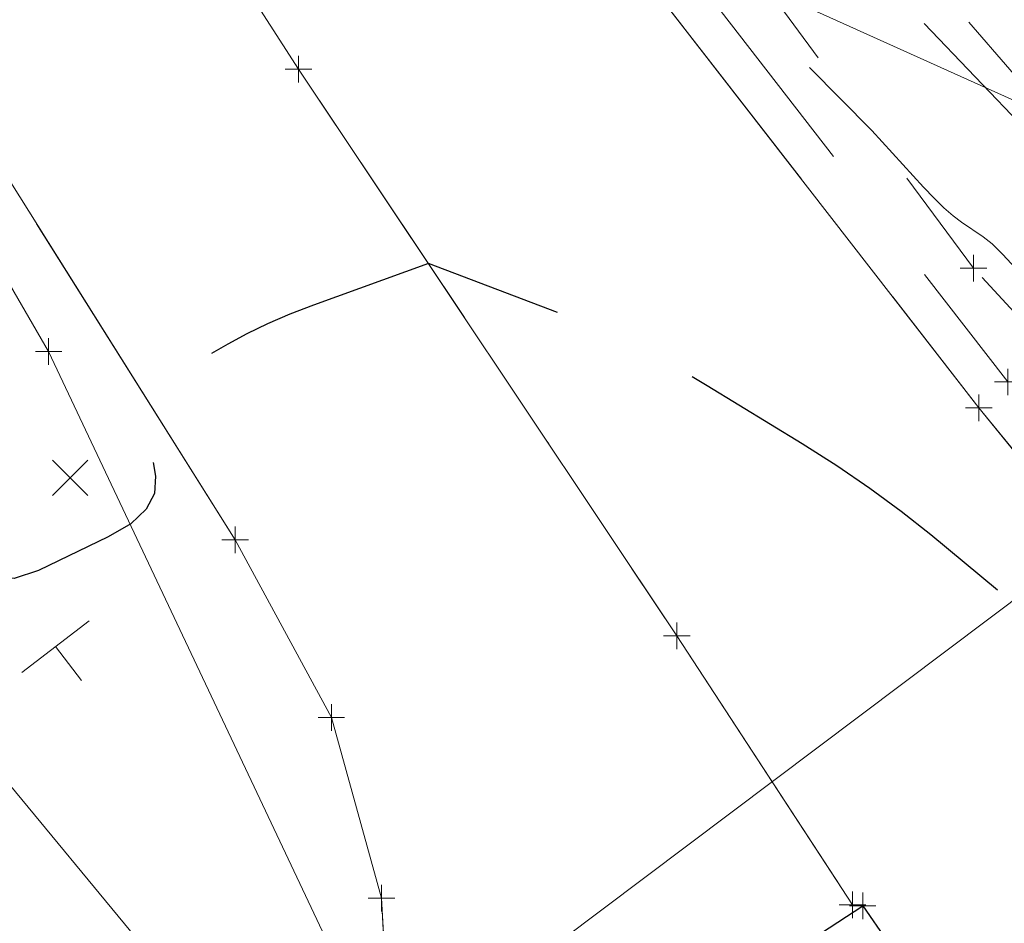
# Model space of a CAD drawing. Extents: x 1926935 to 1928139, y 199322 to 200300.
# Tile 613 of 656: x 1927617 to 1927654, y 199785 to 199819. Entities that reach past the tile are written whole.
import ezdxf

# ---------------------------------------------------------------- set-up
doc = ezdxf.new("R2010")
doc.units = 0
doc.header["$MEASUREMENT"] = 0
for name, pattern in [('CENTER LINE DOUBLE SOLID', [0]), ('DGN Style 2', [14.030763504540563, 8.418458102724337, -5.612305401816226]), ('DGN Style 3', [19.64306890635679, 14.03076350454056, -5.612305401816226]), ('DGN Style 4', [22.46325237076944, 11.22461080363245, -5.612305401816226, 0.01403076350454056, -5.612305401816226]), ('DGN Style 5', [9.821534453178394, 4.209229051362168, -5.612305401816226]), ('gasex', [0]), ('ohelecex', [0])]:
    doc.linetypes.add(name, pattern=pattern)
for name, color, linetype, lineweight in [('DT_X_Contour_Major', 132, 'DGN Style 3', 30), ('DT_X_Contour_Minor', 136, 'DGN Style 3', 0), ('DT_X_Terrain_Ground_Line', 92, 'DGN Style 3', 13), ('PM_X_CL_Double_Solid', 40, 'CENTER LINE DOUBLE SOLID', 0), ('PM_X_Edge_Line', 40, 'Continuous', 0), ('PM_X_Stop_Line', 7, 'Continuous', 30), ('PV_X_COP', 4, 'DGN Style 4', 0), ('PV_X_EOP', 7, 'DGN Style 3', 0), ('PV_X_Shoulder', 30, 'DGN Style 3', 0), ('PV_X_Shoulder_Aggregate', 30, 'DGN Style 5', 0), ('SN_X_Public', 3, 'Continuous', 0), ('SV_X_Random_Point (Construction)', 7, 'Continuous', 0), ('SV_X_Toe_of_Slope', 193, 'DGN Style 2', 0), ('UT_X_Gas', 40, 'gasex', 0), ('UT_X_Overhead_Electric', 1, 'ohelecex', 0)]:
    doc.layers.add(name, color=color, linetype=linetype, lineweight=lineweight)
doc.layers.add('SV_X_Shot_Marker (Construction)', color=40, linetype='Continuous', lineweight=0, transparency=0.5)

# ---------------------------------------------------------------- blocks, each defined once
blk = doc.blocks.new('SVPT_323')
at = {"layer": 'SV_X_Shot_Marker (Construction)', "transparency": 33554495}
for p, q in [((0, 0.0249999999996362), (0, -0.0249999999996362)), ((-0.02499999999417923, 0), (0.02499999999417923, 0))]:
    blk.add_line(p, q, dxfattribs=at)
blk.add_point((0, 0), dxfattribs=at)
blk = doc.blocks.new('SVPT_326')
at = {"layer": 'SV_X_Shot_Marker (Construction)', "transparency": 33554495}
for p, q in [((0, 0.0249999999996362), (0, -0.0249999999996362)), ((-0.02499999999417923, 0), (0.02500000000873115, 0))]:
    blk.add_line(p, q, dxfattribs=at)
blk.add_point((0, 0), dxfattribs=at)
blk = doc.blocks.new('SVPT_327')
at = {"layer": 'SV_X_Shot_Marker (Construction)', "transparency": 33554495}
for p, q in [((0, 0.0249999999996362), (0, -0.02500000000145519)), ((-0.02500000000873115, -1.818989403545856e-12), (0.02499999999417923, -1.818989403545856e-12))]:
    blk.add_line(p, q, dxfattribs=at)
blk.add_point((0, -1.818989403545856e-12), dxfattribs=at)
blk = doc.blocks.new('SVPT_328')
at = {"layer": 'SV_X_Shot_Marker (Construction)', "transparency": 33554495}
for p, q in [((1.455191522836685e-11, 0.02500000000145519), (1.455191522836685e-11, -0.0249999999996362)), ((-0.02499999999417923, 0), (0.02500000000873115, 0))]:
    blk.add_line(p, q, dxfattribs=at)
blk.add_point((1.455191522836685e-11, 0), dxfattribs=at)
blk = doc.blocks.new('SGN1P')
at = {"layer": 'SN_X_Public', "color": 3, "linetype": 'Continuous', "lineweight": 0}
for p, q in [((7.275957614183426e-12, 0.08000000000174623), (0, -0.08000000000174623)), ((0, 0), (-0.08000000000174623, 0))]:
    blk.add_line(p, q, dxfattribs=at)
blk = doc.blocks.new('SVPT_709')
at = {"layer": 'SV_X_Shot_Marker (Construction)', "transparency": 33554495}
for p, q in [((0, 0.02500000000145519), (0, -0.0249999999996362)), ((-0.02499999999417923, 1.818989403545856e-12), (0.02500000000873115, 1.818989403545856e-12))]:
    blk.add_line(p, q, dxfattribs=at)
blk.add_point((0, 1.818989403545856e-12), dxfattribs=at)
blk = doc.blocks.new('SVPT_710')
at = {"layer": 'SV_X_Shot_Marker (Construction)', "transparency": 33554495}
for p, q in [((0, 0.02500000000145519), (0, -0.0249999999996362)), ((-0.02499999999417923, 1.818989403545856e-12), (0.02500000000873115, 1.818989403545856e-12))]:
    blk.add_line(p, q, dxfattribs=at)
blk.add_point((0, 1.818989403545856e-12), dxfattribs=at)
blk = doc.blocks.new('SVPT_713')
at = {"layer": 'SV_X_Shot_Marker (Construction)', "transparency": 33554495}
for p, q in [((0, 0.0249999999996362), (0, -0.0249999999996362)), ((-0.02499999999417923, 0), (0.02500000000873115, 0))]:
    blk.add_line(p, q, dxfattribs=at)
blk.add_point((0, 0), dxfattribs=at)
blk = doc.blocks.new('SVPT_714')
at = {"layer": 'SV_X_Shot_Marker (Construction)', "transparency": 33554495}
for p, q in [((0, 0.0249999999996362), (0, -0.0249999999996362)), ((-0.02499999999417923, 0), (0.02500000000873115, 0))]:
    blk.add_line(p, q, dxfattribs=at)
blk.add_point((0, 0), dxfattribs=at)
blk = doc.blocks.new('SVPT_715')
at = {"layer": 'SV_X_Shot_Marker (Construction)', "transparency": 33554495}
for p, q in [((0, 0.02500000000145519), (0, -0.0249999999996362)), ((-0.02499999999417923, 0), (0.02500000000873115, 0))]:
    blk.add_line(p, q, dxfattribs=at)
blk.add_point((0, 0), dxfattribs=at)
blk = doc.blocks.new('SVPT_716')
at = {"layer": 'SV_X_Shot_Marker (Construction)', "transparency": 33554495}
for p, q in [((0, 0.02500000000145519), (0, -0.0249999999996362)), ((-0.02499999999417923, 0), (0.02500000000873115, 0))]:
    blk.add_line(p, q, dxfattribs=at)
blk.add_point((0, 0), dxfattribs=at)
blk = doc.blocks.new('SVPT_717')
at = {"layer": 'SV_X_Shot_Marker (Construction)', "transparency": 33554495}
for p, q in [((0, 0.0249999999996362), (0, -0.02500000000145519)), ((-0.02500000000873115, 0), (0.02499999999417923, 0))]:
    blk.add_line(p, q, dxfattribs=at)
blk.add_point((0, 0), dxfattribs=at)
blk = doc.blocks.new('SVPT_718')
at = {"layer": 'SV_X_Shot_Marker (Construction)', "transparency": 33554495}
for p, q in [((0, 0.0249999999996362), (0, -0.02500000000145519)), ((-0.02500000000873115, 0), (0.02499999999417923, 0))]:
    blk.add_line(p, q, dxfattribs=at)
blk.add_point((0, 0), dxfattribs=at)
blk = doc.blocks.new('SVPT_1256')
at = {"layer": 'SV_X_Shot_Marker (Construction)', "transparency": 33554495}
for p, q in [((0, 0.02500000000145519), (0, -0.02499999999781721)), ((-0.02500000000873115, 1.818989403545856e-12), (0.02499999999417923, 1.818989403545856e-12))]:
    blk.add_line(p, q, dxfattribs=at)
blk.add_point((0, 1.818989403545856e-12), dxfattribs=at)
blk = doc.blocks.new('X_152')
at = {"layer": 'SV_X_Random_Point (Construction)', "color": 7, "linetype": 'Continuous', "lineweight": 0, "transparency": 33554559}
for p, q in [((-0.03333333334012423, -0.03337499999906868), (0.03333333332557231, 0.03337500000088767)), ((-0.03333333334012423, 0.03337500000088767), (0.03333333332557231, -0.03337499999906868))]:
    blk.add_line(p, q, dxfattribs=at)
blk = doc.blocks.new('SVPT_1614')
at = {"layer": 'SV_X_Shot_Marker (Construction)', "transparency": 33554495}
for p, q in [((0, 0.0249999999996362), (0, -0.0249999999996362)), ((-0.02499999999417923, 0), (0.02500000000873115, 0))]:
    blk.add_line(p, q, dxfattribs=at)
blk.add_point((0, 0), dxfattribs=at)
blk = doc.blocks.new('*U2117', base_point=(1927600.1255, 199832.7095, 682.6088333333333))
at = {"layer": 'DT_X_Contour_Major', "elevation": 674.9999999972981, "flags": 128}
blk.add_lwpolyline([(1927787.112384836, 199631.0200484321), (1927786.94992384, 199632.5317834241), (1927786.879293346, 199632.8559507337), (1927786.737028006, 199633.1805662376), (1927786.52312782, 199633.5056299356), (1927786.237592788, 199633.8311418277), (1927785.380652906, 199634.6997711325), (1927785.029955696, 199635.126576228), (1927784.620568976, 199635.755519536), (1927784.152492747, 199636.5866010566), (1927783.625727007, 199637.6198207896), (1927781.030544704, 199642.9131687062), (1927779.882812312, 199643.0227626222), (1927779.645248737, 199643.0555299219), (1927779.424443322, 199643.106863), (1927779.220396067, 199643.1767618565), (1927779.033106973, 199643.2652264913), (1927778.556013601, 199643.5258865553), (1927778.262284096, 199643.648971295), (1927777.738915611, 199643.8227304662), (1927776.985908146, 199644.0471640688), (1927776.003261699, 199644.322272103), (1927770.881753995, 199645.7243499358), (1927767.969279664, 199648.873238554), (1927767.31680173, 199649.5734917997), (1927766.607571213, 199650.3247278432), (1927765.841588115, 199651.1269466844), (1927765.018852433, 199651.9801483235), (1927762.749220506, 199654.3233297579), (1927761.862491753, 199655.2310579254), (1927760.904529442, 199656.1968563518), (1927759.875333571, 199657.2207250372), (1927758.774904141, 199658.3026639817), (1927755.745447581, 199661.2652615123), (1927754.725708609, 199662.3695614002), (1927753.938584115, 199663.460512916), (1927753.384074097, 199664.5381160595), (1927753.062178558, 199665.6023708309), (1927752.513943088, 199668.4225857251), (1927752.318492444, 199669.3907607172), (1927752.143317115, 199670.1801245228), (1927751.988417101, 199670.790677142), (1927751.853792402, 199671.2224185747), (1927751.272852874, 199672.8199858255), (1927743.983101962, 199676.6911900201), (1927742.569137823, 199677.4168989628), (1927741.451424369, 199677.9349382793), (1927740.629961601, 199678.2453079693), (1927740.104749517, 199678.3480080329), (1927739.099184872, 199678.344982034), (1927738.737475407, 199678.3846842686), (1927738.406520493, 199678.5060604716), (1927738.106320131, 199678.7091106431), (1927737.83687432, 199678.993834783), (1927737.159358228, 199679.8619977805), (1927736.898420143, 199680.1840146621), (1927736.623742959, 199680.4989430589), (1927736.335326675, 199680.8067829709), (1927736.033171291, 199681.107534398), (1927735.2091048, 199681.9000868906), (1927734.790311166, 199682.2796545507), (1927734.15198013, 199682.8239431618), (1927733.294111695, 199683.5329527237), (1927732.216705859, 199684.4066832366), (1927729.050907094, 199686.9562592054), (1927727.984319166, 199687.8288242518), (1927727.158904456, 199688.5343374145), (1927726.574662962, 199689.0727986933), (1927726.231594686, 199689.4442080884), (1927725.193346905, 199690.7876642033), (1927723.667551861, 199690.6516698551), (1927723.207007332, 199690.6289283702), (1927722.479285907, 199690.6189872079), (1927721.484387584, 199690.6218463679), (1927720.222312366, 199690.6375058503), (1927716.500542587, 199690.6963315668), (1927715.164370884, 199690.7925809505), (1927713.94718311, 199691.0372098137), (1927712.848979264, 199691.4302181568), (1927711.869759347, 199691.9716059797), (1927709.417151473, 199693.6131461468), (1927708.416471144, 199694.2472753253), (1927707.253886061, 199694.9185077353), (1927705.929396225, 199695.6268433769), (1927704.443001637, 199696.3722822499), (1927700.263409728, 199698.4095902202), (1927698.679869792, 199699.2273732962), (1927697.063943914, 199700.1527415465), (1927695.415632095, 199701.1856949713), (1927693.734934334, 199702.3262335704), (1927685.816110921, 199707.8997791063), (1927682.251794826, 199708.0294780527), (1927681.548408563, 199708.0599242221), (1927680.965813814, 199708.0956774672), (1927680.50401058, 199708.1367377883), (1927680.162998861, 199708.1831051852), (1927679.414689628, 199708.3138276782), (1927679.083292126, 199708.3660466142), (1927678.650331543, 199708.4246615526), (1927678.115807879, 199708.4896724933), (1927677.479721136, 199708.5610794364), (1927675.648072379, 199708.7600259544), (1927674.764472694, 199708.8645636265), (1927673.487410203, 199709.0289667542), (1927671.816884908, 199709.2532353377), (1927669.752896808, 199709.5373693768), (1927663.72431147, 199710.3748807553), (1927661.747946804, 199710.6679405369), (1927660.34029181, 199710.9189863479), (1927659.501346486, 199711.1280181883), (1927659.231110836, 199711.2950360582), (1927659.268761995, 199711.6843984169), (1927659.227513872, 199711.8424778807), (1927659.075531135, 199712.0246945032), (1927658.812813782, 199712.2310482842), (1927658.439361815, 199712.4615392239), (1927657.29584375, 199713.1083646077), (1927657.011700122, 199713.3381849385), (1927657.016907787, 199713.5425268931), (1927657.311466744, 199713.7213904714), (1927657.895376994, 199713.8747756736), (1927659.838272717, 199714.2498317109), (1927660.625680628, 199714.39436014), (1927661.530732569, 199714.5466533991), (1927662.553428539, 199714.7067114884), (1927663.693768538, 199714.8745344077), (1927666.891533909, 199715.3324152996), (1927668.131957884, 199715.5053954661), (1927669.454905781, 199715.6809252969), (1927670.860377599, 199715.8590047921), (1927672.348373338, 199716.0396339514), (1927676.426393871, 199716.5247112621), (1927677.830724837, 199716.683637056), (1927678.985202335, 199716.7966064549), (1927679.889826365, 199716.8636194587), (1927680.544596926, 199716.8846760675), (1927681.9575138, 199716.8795518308), (1927682.63038629, 199716.892575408), (1927683.589316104, 199716.9354893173), (1927684.834303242, 199717.0082935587), (1927686.365347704, 199717.1109881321), (1927694.17768895, 199717.6599735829), (1927694.341423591, 199718.6540151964), (1927694.367574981, 199718.874670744), (1927694.375857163, 199719.1106195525), (1927694.366270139, 199719.361861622), (1927694.338813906, 199719.6283969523), (1927694.168990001, 199720.9079127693), (1927693.797834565, 199722.2038301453), (1927693.684629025, 199722.6451525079), (1927693.504079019, 199723.4137264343), (1927693.25618455, 199724.5095519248), (1927692.940945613, 199725.9326289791), (1927691.312693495, 199733.3372422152), (1927691.132603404, 199733.4444684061), (1927690.929054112, 199733.8732983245), (1927690.395587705, 199735.1138339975), (1927689.532204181, 199737.1660754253), (1927688.338903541, 199740.0300226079), (1927684.716879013, 199748.7494894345), (1927683.52413482, 199751.6191398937), (1927682.662420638, 199753.6884911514), (1927682.131736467, 199754.9575432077), (1927681.932082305, 199755.4262960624), (1927681.841044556, 199755.6092380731), (1927681.697209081, 199755.8820919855), (1927681.333980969, 199756.5634472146), (1927680.751360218, 199757.6533037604), (1927679.949346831, 199759.1516616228), (1927677.518120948, 199763.6919510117), (1927676.692790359, 199765.2809301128), (1927676.040218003, 199766.6426503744), (1927675.56040388, 199767.7771117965), (1927675.253347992, 199768.6843143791), (1927674.6648766, 199770.80050948), (1927674.384458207, 199771.6817107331), (1927673.984556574, 199772.738168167), (1927673.4651717, 199773.9698817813), (1927672.826303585, 199775.3768515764), (1927670.963344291, 199779.3624459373), (1927670.171057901, 199780.8611574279), (1927669.191418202, 199782.368096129), (1927668.024425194, 199783.8832620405), (1927666.670078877, 199785.4066551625), (1927662.808684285, 199789.4800064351), (1927661.51540631, 199790.8474326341), (1927660.531618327, 199791.8946977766), (1927659.857320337, 199792.6218018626), (1927659.492512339, 199793.0287448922), (1927658.932344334, 199793.6870448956), (1927658.706157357, 199793.9331695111), (1927658.447722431, 199794.1778183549), (1927658.157039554, 199794.4209914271), (1927657.834108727, 199794.6626887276), (1927656.929962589, 199795.305247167), (1927656.498487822, 199795.6278124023), (1927655.882173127, 199796.1135892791), (1927655.0810185, 199796.7625777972), (1927654.095023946, 199797.5747779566), (1927651.219251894, 199799.9582605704), (1927650.108380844, 199800.8426745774), (1927648.932596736, 199801.7083046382), (1927647.691899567, 199802.5551507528), (1927646.38628934, 199803.3832129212), (1927642.818111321, 199805.5663334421), (1927641.500905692, 199806.3380072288), (1927640.22542232, 199807.0156881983), (1927638.991661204, 199807.5993763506), (1927637.799622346, 199808.0890716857), (1927632.334126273, 199810.1550000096), (1927628.017303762, 199808.5932430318), (1927627.122324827, 199808.2509691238), (1927626.287454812, 199807.8934718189), (1927625.512693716, 199807.520751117), (1927624.79804154, 199807.1328070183), (1927621.603252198, 199805.2868799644), (1927622.072037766, 199802.1635352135), (1927622.036689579, 199801.5188861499), (1927621.729736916, 199800.923515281), (1927621.151179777, 199800.3774226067), (1927620.301018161, 199799.880608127), (1927617.671781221, 199798.6214737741), (1927616.758353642, 199798.3260131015), (1927615.98999861, 199798.3839818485), (1927615.366716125, 199798.7953800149), (1927614.888506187, 199799.5602076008), (1927613.806709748, 199802.070987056), (1927613.162956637, 199802.8066798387), (1927612.043044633, 199803.1306735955), (1927610.446973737, 199803.0429683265), (1927608.374743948, 199802.5435640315), (1927602.213919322, 199800.6628872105), (1927599.849692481, 199800.0910159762), (1927597.377630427, 199799.7859098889), (1927594.797733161, 199799.7475689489), (1927592.110000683, 199799.9759931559), (1927584.798933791, 199800.9408112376), (1927582.231262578, 199801.3089715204), (1927580.011549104, 199801.6898388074), (1927578.13979337, 199802.0834130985), (1927576.615995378, 199802.4896943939), (1927573.016477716, 199803.5900538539), (1927571.731876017, 199803.95750645), (1927570.577709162, 199804.234594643), (1927569.553977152, 199804.421318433), (1927568.660679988, 199804.5176778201), (1927564.796307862, 199804.7565046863), (1927564.381587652, 199804.014804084), (1927564.237594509, 199803.795275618), (1927563.98335231, 199803.4545619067), (1927563.618861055, 199802.9926629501), (1927563.144120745, 199802.4095787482), (1927561.731147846, 199800.6931072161), (1927561.095975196, 199800.0036829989), (1927560.250186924, 199799.2227639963), (1927559.193783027, 199798.3503502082), (1927557.926763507, 199797.3864416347), (1927554.267223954, 199794.694025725), (1927552.770599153, 199793.6763017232), (1927551.025379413, 199792.6424416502), (1927549.031564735, 199791.5924455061), (1927546.78915512, 199790.5263132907), (1927540.477936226, 199787.6617792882), (1927538.326654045, 199786.7049148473), (1927536.606221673, 199785.9827220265), (1927535.316639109, 199785.4952008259), (1927534.457906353, 199785.2423512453), (1927532.742418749, 199784.8809811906), (1927532.112911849, 199784.7967490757), (1927531.511006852, 199784.8150802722), (1927530.936703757, 199784.9359747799), (1927530.390002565, 199785.1594325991), (1927528.968935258, 199785.8920711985), (1927528.4844827, 199786.1414894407), (1927528.096925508, 199786.3402652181), (1927527.806263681, 199786.4883985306), (1927527.61249722, 199786.5858893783), (1927527.224980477, 199786.7783416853), (1927526.904468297, 199786.8013201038), (1927526.233569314, 199786.725916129), (1927525.212283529, 199786.5521297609), (1927523.84061094, 199786.2799609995), (1927519.715634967, 199785.4230011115), (1927518.344257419, 199785.1484253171), (1927517.323856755, 199784.9674178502), (1927516.654432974, 199784.8799787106), (1927516.335986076, 199784.8861078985), (1927515.954763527, 199785.0272101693), (1927515.834637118, 199785.0499169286), (1927515.760174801, 199785.0122105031), (1927515.731376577, 199784.9140908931), (1927515.748242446, 199784.7555580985), (1927515.933499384, 199783.8747742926), (1927508.963406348, 199784.504059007), (1927507.576226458, 199784.6285531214), (1927506.401869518, 199784.7323420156), (1927505.440335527, 199784.8154256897), (1927504.691624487, 199784.8778041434), (1927502.978825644, 199785.0165397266), (1927502.365200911, 199785.0459109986), (1927501.808925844, 199785.0299731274), (1927501.310000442, 199784.9687261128), (1927500.868424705, 199784.8621699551), (1927498.941553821, 199784.2591865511), (1927498.790937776, 199784.334210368), (1927498.762273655, 199784.3483020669), (1927498.740831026, 199784.358424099), (1927498.726609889, 199784.3645764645), (1927498.719610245, 199784.3667591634), (1927498.710573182, 199784.3672868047), (1927498.670369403, 199784.3549158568), (1927498.556535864, 199784.317407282), (1927498.369072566, 199784.2547610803), (1927498.107979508, 199784.1669772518), (1927497.313558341, 199783.8993702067), (1927497.050969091, 199783.8104634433), (1927496.859017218, 199783.7444484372), (1927496.737702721, 199783.7013251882), (1927496.6870256, 199783.6810936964), (1927496.646069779, 199783.6576653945), (1927496.601227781, 199783.6199625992), (1927496.49741865, 199783.5244254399), (1927496.334642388, 199783.3710539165), (1927496.112898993, 199783.1598480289), (1927494.940506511, 199782.0392737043)], dxfattribs=at)
at = {"layer": 'DT_X_Contour_Minor', "flags": 128}
for points, elevation in [([(1927559.943566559, 200058.3725074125), (1927562.923848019, 200047.9721980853), (1927563.500070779, 200045.8174546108), (1927563.951475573, 200043.810499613), (1927564.278062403, 200041.951333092), (1927564.479831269, 200040.2399550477), (1927564.851457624, 200035.8733315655), (1927564.975265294, 200034.3401012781), (1927565.067968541, 200033.0153780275), (1927565.129567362, 200031.8991618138), (1927565.160061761, 200030.9914526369), (1927565.22979196, 200027.2419928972), (1927568.434246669, 200020.14878578), (1927569.089396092, 200018.6924755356), (1927569.681506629, 200017.3634907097), (1927570.210578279, 200016.1618313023), (1927570.676611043, 200015.0874973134), (1927571.835313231, 200012.3923739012), (1927572.289893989, 200011.3309657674), (1927572.784609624, 200010.1680839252), (1927573.319460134, 200008.9037283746), (1927573.89444552, 200007.5378991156), (1927575.48125305, 200003.7603894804), (1927576.093882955, 200002.3384241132), (1927576.741667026, 200000.9056602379), (1927577.42460526, 199999.4620978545), (1927578.142697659, 199998.007736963), (1927580.104482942, 199994.1150432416), (1927580.786964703, 199992.736498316), (1927581.363071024, 199991.5203838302), (1927581.832801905, 199990.4666997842), (1927582.196157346, 199989.575446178), (1927583.023271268, 199987.4153438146), (1927583.44454224, 199986.3972058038), (1927584.088019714, 199984.9628685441), (1927584.953703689, 199983.1123320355), (1927586.041594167, 199980.8455962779), (1927589.238910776, 199974.2460352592), (1927590.303045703, 199972.0426924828), (1927591.097463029, 199970.3823349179), (1927591.622162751, 199969.2649625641), (1927591.877144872, 199968.6905754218), (1927592.197473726, 199967.8828566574), (1927592.501498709, 199967.2485445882), (1927593.173327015, 199965.951397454), (1927594.212958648, 199963.9914152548), (1927595.620393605, 199961.3685979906), (1927602.871034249, 199947.9057370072), (1927603.088089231, 199947.5009044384), (1927603.143366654, 199947.3925517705), (1927603.204524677, 199947.2739196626), (1927603.34654068, 199946.9992878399), (1927603.569414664, 199946.5686563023), (1927603.873146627, 199945.9820250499), (1927605.479231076, 199942.8804132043), (1927599.801988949, 199943.4717036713), (1927598.708482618, 199943.5857608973), (1927597.861067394, 199943.6745223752), (1927597.259743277, 199943.737988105), (1927596.904510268, 199943.7761580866), (1927595.820968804, 199943.8952612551), (1927595.896069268, 199943.5040191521), (1927595.92221309, 199943.3916258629), (1927595.968458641, 199943.2221211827), (1927596.034805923, 199942.9955051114), (1927596.121254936, 199942.711777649), (1927596.378587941, 199941.8790225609), (1927596.548306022, 199941.2891452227), (1927596.864460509, 199940.1440795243), (1927597.327051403, 199938.4438254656), (1927597.936078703, 199936.1883830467), (1927599.755400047, 199929.4336187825), (1927600.383814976, 199927.1409493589), (1927600.904568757, 199925.3290142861), (1927601.317661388, 199923.9978135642), (1927601.62309287, 199923.1473471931), (1927602.294028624, 199921.5204160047), (1927602.583643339, 199920.891724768), (1927602.94928567, 199920.2258494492), (1927603.390955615, 199919.5227900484), (1927603.908653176, 199918.7825465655), (1927605.390550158, 199916.7589851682), (1927605.971469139, 199915.8341677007), (1927606.602803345, 199914.5773863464), (1927607.284552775, 199912.9886411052), (1927608.01671743, 199911.067931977), (1927611.551121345, 199901.3300403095), (1927612.056520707, 199901.1950685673), (1927612.155690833, 199901.144065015), (1927612.236601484, 199901.0488993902), (1927612.299252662, 199900.9095716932), (1927612.343644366, 199900.7260819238), (1927612.437676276, 199900.177893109), (1927612.564360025, 199899.6652326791), (1927612.87388734, 199898.5383930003), (1927613.366258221, 199896.7973740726), (1927614.041472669, 199894.4421758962), (1927616.085835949, 199887.3427417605), (1927616.738733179, 199884.8876576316), (1927617.164152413, 199882.8469808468), (1927617.362093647, 199881.2207114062), (1927617.332556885, 199880.0088493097), (1927616.663936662, 199875.3204433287), (1927620.169213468, 199872.3533242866), (1927620.831511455, 199871.7598007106), (1927621.316143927, 199871.250852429), (1927621.623110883, 199870.8264794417), (1927621.752412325, 199870.4866817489), (1927621.860328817, 199869.6933216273), (1927622.015026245, 199869.2689086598), (1927622.398181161, 199868.5906898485), (1927623.009793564, 199867.6586651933), (1927623.849863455, 199866.4728346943), (1927626.394659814, 199862.9722122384), (1927627.318077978, 199861.651709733), (1927628.1797352, 199860.315669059), (1927628.97963148, 199858.9640902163), (1927629.717766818, 199857.5969732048), (1927631.603779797, 199853.9306102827), (1927632.46642862, 199852.2971594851), (1927633.639865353, 199850.1465792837), (1927635.124089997, 199847.4788696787), (1927636.919102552, 199844.29403067), (1927642.120186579, 199835.1116207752), (1927643.847391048, 199832.0507656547), (1927645.128191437, 199829.7550077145), (1927645.962587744, 199828.2243469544), (1927646.350579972, 199827.4587833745), (1927646.790020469, 199826.4374100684), (1927647.123630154, 199825.8820436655), (1927647.794878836, 199824.9819744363), (1927648.803766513, 199823.7372023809), (1927650.150293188, 199822.1477274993), (1927654.191216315, 199817.4495240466), (1927655.524541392, 199815.8920477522), (1927656.493824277, 199814.7432714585), (1927657.09906497, 199814.0031951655), (1927657.340263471, 199813.6718188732), (1927657.498069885, 199813.3330820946), (1927657.913879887, 199812.8165316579), (1927659.042955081, 199811.5209329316), (1927660.885295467, 199809.4462859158), (1927663.440901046, 199806.5925906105), (1927671.206869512, 199797.9440054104), (1927673.764234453, 199795.094126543), (1927675.611852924, 199793.0309288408), (1927676.749724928, 199791.7544123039), (1927677.177850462, 199791.2645769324), (1927677.373189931, 199791.0072574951), (1927677.696082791, 199790.7030410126), (1927678.51825677, 199789.9833811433), (1927679.839711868, 199788.8482778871), (1927681.660448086, 199787.297731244), (1927687.181452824, 199782.6090156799), (1927689.00714595, 199781.0594308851), (1927690.343471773, 199779.9272131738), (1927691.190430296, 199779.212362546), (1927691.548021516, 199778.9148790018), (1927691.849108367, 199778.6780789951), (1927692.355134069, 199778.4190852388), (1927693.647396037, 199777.8197039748), (1927695.72589427, 199776.8799352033), (1927698.59062877, 199775.5997789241), (1927707.278235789, 199771.7321788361), (1927710.181724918, 199770.4484523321), (1927712.376487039, 199769.497972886), (1927713.862522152, 199768.8807404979), (1927714.639830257, 199768.5967551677), (1927715.767682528, 199768.2837903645), (1927716.491992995, 199768.1013793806), (1927717.819035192, 199767.7888700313), (1927719.74880912, 199767.3462623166), (1927722.281314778, 199766.7735562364), (1927729.838305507, 199765.0728755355), (1927732.432115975, 199764.5307706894), (1927734.54580433, 199764.1799666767), (1927736.179370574, 199764.0204634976), (1927737.332814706, 199764.0522611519), (1927739.768502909, 199764.3921226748), (1927740.924778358, 199764.5348957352), (1927742.566838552, 199764.7083187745), (1927744.694683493, 199764.9123917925), (1927747.308313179, 199765.1471147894), (1927754.925705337, 199765.8139094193), (1927757.615219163, 199766.0775743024), (1927759.970716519, 199766.368472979), (1927761.992197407, 199766.6866054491), (1927763.679661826, 199767.0319717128), (1927767.734211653, 199767.9892601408), (1927769.244097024, 199768.3188166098), (1927770.732840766, 199768.589519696), (1927772.200442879, 199768.8013693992), (1927773.646903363, 199768.9543657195), (1927777.475942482, 199769.2838847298), (1927778.884898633, 199769.4398574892), (1927780.239987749, 199769.6606365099), (1927781.54120983, 199769.9462217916), (1927782.788564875, 199770.2966133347), (1927788.483865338, 199772.0829884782), (1927791.034785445, 199773.6131271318), (1927791.571911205, 199774.0721190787), (1927792.090037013, 199774.7933212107), (1927792.589162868, 199775.776733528), (1927793.06928877, 199777.0223560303), (1927794.324291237, 199780.6936296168), (1927794.792713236, 199781.9751724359), (1927795.256727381, 199783.066345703), (1927795.716333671, 199783.9671494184), (1927796.171532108, 199784.6775835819), (1927797.379517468, 199786.3182486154), (1927797.853930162, 199786.9977112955), (1927798.371179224, 199787.8056005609), (1927798.931264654, 199788.7419164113), (1927799.534186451, 199789.806658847), (1927801.199093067, 199792.8172074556), (1927801.886945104, 199793.9596675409), (1927802.701821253, 199795.1291363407), (1927803.643721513, 199796.3256138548), (1927804.712645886, 199797.5491000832), (1927807.732476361, 199800.8477416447), (1927808.813131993, 199802.0511157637), (1927809.790226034, 199803.1872569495), (1927810.663758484, 199804.2561652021), (1927811.433729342, 199805.2578405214), (1927814.785282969, 199809.775448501)], 673.9999999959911), ([(1927790.700136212, 199630.1042767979), (1927790.375829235, 199633.1220239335), (1927790.234835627, 199633.7691313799), (1927789.950843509, 199634.4171335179), (1927789.523852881, 199635.0660303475), (1927788.953863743, 199635.7158218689), (1927787.243228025, 199637.4497921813), (1927786.599324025, 199638.1872323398), (1927785.950588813, 199639.0990750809), (1927785.297022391, 199640.1853204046), (1927784.638624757, 199641.4459683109), (1927782.876456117, 199645.0402328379), (1927782.268448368, 199646.2860020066), (1927781.766051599, 199647.3276111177), (1927781.369265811, 199648.1650601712), (1927781.078091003, 199648.7983491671), (1927779.965700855, 199651.2773243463), (1927777.771877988, 199651.9810674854), (1927777.266346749, 199652.1424485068), (1927776.003713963, 199652.5442415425), (1927774.096585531, 199653.1502153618), (1927773.426848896, 199653.3761853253), (1927772.847985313, 199653.5996148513), (1927772.359994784, 199653.8205039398), (1927771.962877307, 199654.0388525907), (1927770.32169954, 199655.0518852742), (1927762.009483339, 199663.1806538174), (1927760.433147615, 199664.7963393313), (1927759.266518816, 199666.1596379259), (1927758.50959694, 199667.2705496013), (1927758.162381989, 199668.1290743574), (1927757.782751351, 199670.0819578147), (1927757.59576816, 199670.894392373), (1927757.319541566, 199671.8670334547), (1927756.954071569, 199672.99988106), (1927756.499358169, 199674.2929351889), (1927754.169127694, 199680.7010030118), (1927749.515008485, 199683.1725615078), (1927748.475082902, 199683.7578709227), (1927747.34992867, 199684.4545598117), (1927746.13954579, 199685.2626281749), (1927744.843934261, 199686.1820760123), (1927741.275331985, 199688.7824428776), (1927739.976491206, 199689.7386870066), (1927738.756420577, 199690.6571442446), (1927737.615120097, 199691.5378145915), (1927736.552589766, 199692.3806980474), (1927733.824202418, 199694.5780047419), (1927732.778897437, 199695.4931591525), (1927731.689273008, 199696.5906423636), (1927730.55532913, 199697.8704543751), (1927729.377065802, 199699.332595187), (1927723.77509156, 199706.5813528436), (1927718.869507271, 199706.144117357), (1927717.916999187, 199706.062413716), (1927717.161868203, 199706.0046894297), (1927716.604114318, 199705.9709444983), (1927716.243737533, 199705.9611789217), (1927715.54590224, 199705.9671098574), (1927715.325796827, 199706.0083052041), (1927715.188857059, 199706.1274430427), (1927715.135082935, 199706.3245233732), (1927715.164474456, 199706.5995461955), (1927715.353739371, 199707.4368637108), (1927715.421733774, 199707.8065161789), (1927715.483768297, 199708.2874854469), (1927715.53984294, 199708.8797715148), (1927715.589957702, 199709.5833743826), (1927715.809920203, 199713.1265936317), (1927715.897636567, 199713.6373701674), (1927715.912370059, 199713.7518205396), (1927715.91897781, 199713.8762674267), (1927715.917459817, 199714.0107108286), (1927715.907816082, 199714.1551507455), (1927715.871265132, 199714.5536525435), (1927715.803071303, 199714.7911092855), (1927715.625903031, 199715.2046031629), (1927715.339760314, 199715.7941341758), (1927714.944643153, 199716.5597023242), (1927712.846489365, 199720.5431069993), (1927712.17400899, 199721.7307545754), (1927711.99484934, 199722.1516298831), (1927711.745576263, 199722.9052639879), (1927711.42618976, 199723.9916568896), (1927711.036689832, 199725.4108085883), (1927709.055425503, 199732.809953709), (1927707.926345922, 199734.6019363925), (1927707.6899016, 199734.9960484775), (1927707.464459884, 199735.4103921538), (1927707.250020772, 199735.8449674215), (1927707.046584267, 199736.2997742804), (1927706.51875706, 199737.5395680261), (1927706.293331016, 199738.0138840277), (1927706.012923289, 199738.5069867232), (1927705.677533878, 199739.0188761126), (1927705.287162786, 199739.549552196), (1927704.172864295, 199740.9897373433), (1927703.675199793, 199741.7951535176), (1927703.017930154, 199743.1312631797), (1927702.201055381, 199744.9980663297), (1927701.224575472, 199747.3955629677), (1927698.407822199, 199754.4964786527), (1927697.466597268, 199756.8637227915), (1927696.75548743, 199758.6397684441), (1927696.274492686, 199759.8246156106), (1927696.023613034, 199760.4182642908), (1927695.661420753, 199761.2130627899), (1927695.534466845, 199761.4945084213), (1927695.425249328, 199761.7427464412), (1927695.333768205, 199761.9577768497), (1927695.260023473, 199762.1395996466), (1927694.957266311, 199762.9106216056), (1927693.124529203, 199767.2712259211), (1927692.750657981, 199768.1484705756), (1927692.414503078, 199768.9113741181), (1927692.116064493, 199769.5599365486), (1927691.855342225, 199770.0941578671), (1927690.726643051, 199772.3203947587), (1927689.153828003, 199774.3742991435), (1927688.850277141, 199774.7697673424), (1927688.613688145, 199775.0759272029), (1927688.444061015, 199775.292778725), (1927688.341395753, 199775.4203219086), (1927688.01853555, 199775.8071373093), (1927682.753550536, 199780.7625651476), (1927681.686572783, 199781.7621997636), (1927680.742061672, 199782.6373488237), (1927679.920017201, 199783.3880123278), (1927679.220439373, 199784.0141902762), (1927677.518187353, 199785.518017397), (1927676.610208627, 199786.3761689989), (1927675.162961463, 199787.8227534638), (1927673.17644586, 199789.8577707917), (1927670.65066182, 199792.4812209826), (1927663.196213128, 199800.2616653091), (1927660.678852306, 199802.9018463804), (1927658.717606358, 199804.9870563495), (1927657.312475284, 199806.5172952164), (1927656.463459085, 199807.492562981), (1927654.940902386, 199809.3533155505), (1927654.403241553, 199809.9896548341), (1927653.93217658, 199810.5031082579), (1927653.527707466, 199810.8936758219), (1927653.189834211, 199811.1613575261), (1927652.377633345, 199811.7113275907), (1927652.059374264, 199811.9485693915), (1927651.713747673, 199812.2478172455), (1927651.34075357, 199812.6090711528), (1927650.940391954, 199813.0323311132), (1927649.008180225, 199815.1522250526), (1927642.018911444, 199822.23038326), (1927640.705588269, 199823.5607228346), (1927639.761019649, 199824.518245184), (1927639.185205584, 199825.102950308), (1927638.978146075, 199825.3148382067), (1927638.87229566, 199825.4337415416), (1927638.848260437, 199825.4475295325), (1927638.757417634, 199825.5239058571), (1927638.495190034, 199825.7471256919), (1927638.061577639, 199826.1171890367), (1927637.456580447, 199826.6340958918), (1927634.23336236, 199829.3889627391), (1927628.377273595, 199831.7368253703), (1927627.090075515, 199832.2302279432), (1927625.738233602, 199832.7042088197), (1927624.321747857, 199833.158768), (1927622.840618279, 199833.5939054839), (1927615.777844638, 199835.5792297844), (1927615.346748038, 199835.3152577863), (1927615.123196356, 199835.1280849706), (1927614.637296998, 199834.6796973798), (1927613.889049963, 199833.9700950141), (1927612.878455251, 199832.9992778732), (1927607.550202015, 199827.8592967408), (1927608.375286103, 199822.8722264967), (1927608.17784149, 199821.8755691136), (1927607.231900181, 199821.0229127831), (1927605.537462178, 199820.3142575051), (1927603.094527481, 199819.7496032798), (1927595.582039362, 199818.4358600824), (1927593.175437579, 199818.1124188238), (1927591.58999832, 199818.1274024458), (1927590.825721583, 199818.4808109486), (1927590.88260737, 199819.1726443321), (1927592.129186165, 199821.4687665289), (1927592.335717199, 199822.1209676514), (1927592.020376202, 199822.3554793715), (1927591.183163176, 199822.1723016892), (1927589.82407812, 199821.5714346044), (1927585.50402193, 199819.4122031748), (1927584.007988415, 199818.6948868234), (1927582.759930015, 199818.1623613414), (1927581.759846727, 199817.8146267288), (1927581.007738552, 199817.6516829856), (1927579.332750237, 199817.4635541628), (1927578.407178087, 199817.43768845), (1927576.886702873, 199817.5011879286), (1927574.771324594, 199817.6540525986), (1927572.061043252, 199817.89628246), (1927564.040422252, 199818.6613823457), (1927561.342700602, 199818.9203105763), (1927559.265001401, 199819.1232703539), (1927557.80732465, 199819.2702616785), (1927556.969670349, 199819.36128455), (1927555.562622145, 199819.5293876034), (1927554.903306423, 199819.5772264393), (1927553.980645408, 199819.5946656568), (1927552.794639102, 199819.5817052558), (1927551.345287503, 199819.5383452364), (1927543.967174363, 199819.2650660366), (1927544.068647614, 199817.160929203), (1927543.974725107, 199816.6686959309), (1927543.649469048, 199816.0937690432), (1927543.092879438, 199815.4361485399), (1927542.304956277, 199814.6958344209), (1927539.895383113, 199812.6114052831), (1927538.862321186, 199811.8195987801), (1927537.570315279, 199811.0075011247), (1927536.019365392, 199810.1751123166), (1927534.209471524, 199809.322432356), (1927529.037829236, 199807.0215642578), (1927527.280632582, 199806.263162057), (1927525.887774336, 199805.7136065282), (1927524.859254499, 199805.3728976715), (1927524.195073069, 199805.2410354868), (1927522.909707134, 199805.1678652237), (1927522.321035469, 199804.9630520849), (1927521.519044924, 199804.4034903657), (1927520.503735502, 199803.4891800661), (1927519.275107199, 199802.2201211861), (1927515.714339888, 199798.3629660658), (1927514.526133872, 199797.0683927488), (1927513.632091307, 199796.0775391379), (1927513.032212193, 199795.3904052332), (1927512.72649653, 199795.0069910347), (1927512.303472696, 199794.3895127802), (1927512.1014037, 199794.173759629), (1927511.812464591, 199793.9896088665), (1927511.436655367, 199793.8370604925), (1927510.973976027, 199793.7161145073), (1927509.624337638, 199793.435728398), (1927509.143945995, 199793.3576219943), (1927508.714999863, 199793.3335923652), (1927508.337499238, 199793.3636395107), (1927508.011444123, 199793.4477634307), (1927507.210557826, 199793.7441962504), (1927506.948147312, 199793.8396551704), (1927506.761580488, 199793.903707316), (1927506.650857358, 199793.9363526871), (1927506.615977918, 199793.9375912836), (1927506.630175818, 199793.8700889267), (1927506.09599512, 199793.9183166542), (1927505.989683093, 199793.9278577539), (1927505.899681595, 199793.935812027), (1927505.825990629, 199793.9421794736), (1927505.768610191, 199793.9469600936), (1927505.637343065, 199793.9575926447), (1927505.589755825, 199793.9596684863), (1927505.545444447, 199793.9579215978), (1927505.504408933, 199793.952351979), (1927505.466649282, 199793.9429596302), (1927505.370324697, 199793.912816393), (1927505.333687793, 199793.8995815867), (1927505.296020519, 199793.8824845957), (1927505.257322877, 199793.8615254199), (1927505.217594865, 199793.8367040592), (1927505.110279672, 199793.7653641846), (1927504.909231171, 199793.812334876), (1927504.386572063, 199794.0067518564), (1927503.542302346, 199794.3486151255), (1927502.376422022, 199794.8379246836), (1927496.185222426, 199797.4654106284)], 673.9999999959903)]:
    blk.add_lwpolyline(points, dxfattribs=dict(at, elevation=elevation))

msp = doc.modelspace()

# ---------------------------------------------------------------- linework, layer by layer
at = {"layer": 'PM_X_CL_Double_Solid'}
msp.add_polyline3d([(1927282.212, 200162.9440999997, 647.7155), (1927307.961, 200149.8302000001, 649.767599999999), (1927330.687, 200137.3842000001, 651.4937999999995), (1927353.588, 200124.2045999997, 653.400599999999), (1927376.079, 200110.3427999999, 655.1292000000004), (1927398.54, 200095.9194000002, 656.8127999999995), (1927420.98, 200080.2710999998, 658.451400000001), (1927442.315, 200064.2847000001, 660.1032999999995), (1927461.557, 200048.4530999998, 661.4177999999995), (1927476.687, 200034.6440999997, 662.5195), (1927489.53, 200021.7362999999, 663.4044000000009), (1927512.029, 199995.7687999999, 665.2692999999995), (1927527.283, 199975.9490999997, 666.5624000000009), (1927542.326, 199954.2709999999, 667.8782999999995), (1927557.064, 199931.6980999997, 669.176400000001), (1927572.036, 199907.1645999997, 670.536599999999), (1927584.902, 199885.8437000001, 671.7607999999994), (1927601.414, 199858.7760999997, 672.9982999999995), (1927615.136, 199836.5750999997, 673.9602000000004), (1927627.452, 199817.4659000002, 674.723900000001), (1927641.674, 199796.1687000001, 675.5282000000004), (1927648.277, 199786.0597999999, 675.814900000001)], dxfattribs=at)
at = {"layer": 'PM_X_Edge_Line', "color": 7}
for points in [[(1927286.164, 200171.1487999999, 647.8510999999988), (1927311.728, 200158.0087000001, 650.0695999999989), (1927335.214, 200145.4412999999, 651.6917000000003), (1927358.181, 200132.3802000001, 653.5834999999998), (1927381.098, 200118.6445999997, 655.3437000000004), (1927404.23, 200103.9204000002, 657.0729000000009), (1927426.556, 200088.8259000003, 658.7382000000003), (1927448.42, 200072.3777000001, 660.3072000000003), (1927467.567, 200056.4292000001, 661.6349000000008), (1927483.665, 200041.4522999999, 662.7634000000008), (1927496.472, 200028.4679000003, 663.6424000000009), (1927519.277, 200002.3177000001, 665.5000999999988), (1927535.21, 199981.6347999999, 666.7824999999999), (1927550.391, 199960.0929000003, 668.0632999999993), (1927565.8, 199936.4362999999, 669.3510999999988), (1927580.523, 199913.2155999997, 670.3714000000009), (1927594.192, 199890.8887999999, 671.3979999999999), (1927610.453, 199864.6182999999, 672.6169000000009), (1927624.839, 199842.6597999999, 673.5300999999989), (1927637.752, 199824.4184000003, 674.1759999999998), (1927653.028, 199804.7392999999, 674.7164999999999), (1927660.4, 199795.6785999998, 674.8497000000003)], [(1927622.151, 199755.4347999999, 677.093099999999), (1927626.758, 199761.8582999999, 676.762900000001), (1927629.532, 199768.7175, 676.4367000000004), (1927630.206, 199771.6295, 676.314099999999), (1927630.527, 199774.1679000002, 676.153), (1927630.98, 199778.4937999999, 676.0007000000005), (1927630.575, 199786.3077000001, 675.757400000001), (1927628.686, 199793.0972000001, 675.5142000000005), (1927625.07, 199799.7747000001, 675.2357999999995), (1927615.546, 199814.918, 674.588), (1927604.375, 199832.9984000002, 673.7665), (1927591.337, 199853.9257000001, 672.7265999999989), (1927577.751, 199876.2662999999, 671.6232999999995), (1927564.791, 199897.8847999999, 670.458099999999)]]:
    msp.add_polyline3d(points, dxfattribs=at)
at = {"layer": 'PM_X_Stop_Line'}
msp.add_3dface([(1927630.206, 199771.6295, 676.314099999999), (1927630.527, 199774.1679000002, 676.153), (1927648.66, 199786.0202000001, 675.7747999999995), (1927649.586, 199784.6935, 675.797099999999)], dxfattribs=at)
at = {"layer": 'PV_X_COP'}
msp.add_polyline3d([(1927282.212, 200162.9440999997, 647.7155), (1927307.961, 200149.8302000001, 649.767599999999), (1927330.687, 200137.3842000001, 651.4937999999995), (1927353.588, 200124.2045999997, 653.400599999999), (1927376.079, 200110.3427999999, 655.1292000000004), (1927398.54, 200095.9194000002, 656.8127999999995), (1927420.98, 200080.2710999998, 658.451400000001), (1927442.315, 200064.2847000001, 660.1032999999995), (1927461.557, 200048.4530999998, 661.4177999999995), (1927476.687, 200034.6440999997, 662.5195), (1927489.53, 200021.7362999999, 663.4044000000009), (1927512.029, 199995.7687999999, 665.2692999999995), (1927527.283, 199975.9490999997, 666.5624000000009), (1927542.326, 199954.2709999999, 667.8782999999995), (1927557.064, 199931.6980999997, 669.176400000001), (1927572.036, 199907.1645999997, 670.536599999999), (1927584.902, 199885.8437000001, 671.7607999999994), (1927601.414, 199858.7760999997, 672.9982999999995), (1927615.136, 199836.5750999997, 673.9602000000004), (1927627.452, 199817.4659000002, 674.723900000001), (1927641.674, 199796.1687000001, 675.5282000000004), (1927648.277, 199786.0597999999, 675.814900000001)], dxfattribs=at)
at = {"layer": 'PV_X_EOP'}
for points in [[(1927286.164, 200171.1487999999, 647.851099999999), (1927311.728, 200158.0087000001, 650.069599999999), (1927335.214, 200145.4412999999, 651.6917000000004), (1927358.181, 200132.3802000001, 653.5834999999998), (1927381.098, 200118.6445999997, 655.3437000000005), (1927404.23, 200103.9204000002, 657.072900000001), (1927426.556, 200088.8259000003, 658.7382000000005), (1927448.42, 200072.3777000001, 660.3072000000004), (1927467.567, 200056.4292000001, 661.6349000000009), (1927483.665, 200041.4522999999, 662.763400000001), (1927496.472, 200028.4679000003, 663.642400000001), (1927519.277, 200002.3177000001, 665.500099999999), (1927535.21, 199981.6347999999, 666.7825), (1927550.391, 199960.0929000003, 668.0632999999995), (1927565.8, 199936.4362999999, 669.351099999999), (1927580.523, 199913.2155999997, 670.371400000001), (1927594.192, 199890.8887999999, 671.398), (1927610.453, 199864.6182999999, 672.616900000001), (1927624.839, 199842.6597999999, 673.530099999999), (1927637.752, 199824.4184000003, 674.1759999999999), (1927653.028, 199804.7392999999, 674.7165), (1927660.4, 199795.6785999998, 674.8497000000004)], [(1927622.151, 199755.4347999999, 677.093099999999), (1927626.758, 199761.8582999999, 676.762900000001), (1927629.532, 199768.7175, 676.4367000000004), (1927630.206, 199771.6295, 676.314099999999), (1927630.527, 199774.1679000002, 676.153), (1927630.98, 199778.4937999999, 676.0007000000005), (1927630.575, 199786.3077000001, 675.757400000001), (1927628.686, 199793.0972000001, 675.5142000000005), (1927625.07, 199799.7747000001, 675.2357999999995), (1927615.546, 199814.918, 674.588), (1927604.375, 199832.9984000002, 673.7665), (1927591.337, 199853.9257000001, 672.7265999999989), (1927577.751, 199876.2662999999, 671.6232999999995), (1927564.791, 199897.8847999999, 670.458099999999)]]:
    msp.add_polyline3d(points, dxfattribs=at)
at = {"layer": 'PV_X_Shoulder'}
msp.add_polyline3d([(1927490.973, 200039.2102000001, 663.127599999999), (1927498.927, 200031.201, 663.6797000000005), (1927502.84, 200026.4845999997, 664.0442000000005), (1927503.622, 200022.914, 664.213900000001), (1927520.006, 200003.0169000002, 665.4795), (1927535.881, 199982.2145, 666.7842000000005), (1927550.994, 199960.659, 668.0239000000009), (1927566.538, 199936.9297999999, 669.3477999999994), (1927572.117, 199928.8104000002, 669.7672000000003), (1927581.14, 199913.6197000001, 670.3582999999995), (1927594.989, 199891.3899000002, 671.4075), (1927612.454, 199866.1025999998, 672.5892000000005), (1927626.262, 199843.6965999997, 673.4352000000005), (1927638.975, 199825.285, 674.004599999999), (1927654.112, 199805.7065, 674.4807000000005)], dxfattribs=at)
at = {"layer": 'PV_X_Shoulder_Aggregate'}
msp.add_polyline3d([(1927919.614, 199769.2377000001, 656.8135), (1927882.213, 199761.4377000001, 659.4992999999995), (1927856.355, 199756.4410999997, 661.3695), (1927825.558, 199752.2632000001, 664.220400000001), (1927797.745, 199749.9545999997, 666.483599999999), (1927762.59, 199751.7635999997, 668.7804999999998), (1927736.249, 199755.4262000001, 670.5782999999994), (1927713.119, 199761.3447999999, 672.5192000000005), (1927688.827, 199775.199, 673.9732000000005), (1927675.97, 199784.8702000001, 674.3994000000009), (1927652.822, 199809.9827000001, 674.2147000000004), (1927642.743, 199823.6445, 673.6472999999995), (1927624.822, 199846.9915999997, 673.1202999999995)], dxfattribs=at)
at = {"layer": 'SV_X_Toe_of_Slope'}
msp.add_polyline3d([(1927795.167, 199763.741, 666.927), (1927763.947, 199761.8592999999, 667.732900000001), (1927735.468, 199760.4865999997, 669.2127000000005), (1927713.92, 199766.6947000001, 671.172400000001), (1927691.187, 199778.2017999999, 673.0569000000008), (1927676.828, 199790.4817999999, 673.1372000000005), (1927656.785, 199813.0905999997, 673.3437999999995), (1927645.441, 199824.9834000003, 672.7105), (1927629.295, 199850.7317999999, 671.877), (1927619.226, 199867.1034000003, 672.525599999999)], dxfattribs=at)
at = {"layer": 'UT_X_Gas'}
for points in [[(1927273.826, 200153.0867000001, 646.5487999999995), (1927301.204, 200139.3982000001, 649.1267000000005), (1927340.648, 200115.3025, 652.2992000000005), (1927370.573, 200096.6540999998, 654.1622000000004), (1927393.449, 200081.6227000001, 655.53), (1927415.66, 200064.9315, 657.2132999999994), (1927438.579, 200047.5812000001, 659.487099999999), (1927456.647, 200032.044, 660.8757999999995), (1927479.429, 200015.0375, 662.6157999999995), (1927501.732, 199991.3362000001, 664.5774000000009), (1927524.095, 199961.3230999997, 666.6690999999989), (1927543.11, 199932.6325, 668.433), (1927561.778, 199901.226, 670.2237000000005), (1927575.308, 199878.2297999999, 671.389), (1927591.444, 199851.6357999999, 672.7262999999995), (1927607.984, 199824.2530999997, 674.112400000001), (1927618.058, 199806.8515, 674.786599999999), (1927630.826, 199779.8352000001, 675.942)], [(1927630.826, 199779.8352000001, 675.942), (1927664.661, 199805.2755999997, 673.2902000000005), (1927677.929, 199791.6084000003, 673.5162999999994), (1927686.176, 199784.0402999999, 673.355599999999), (1927709.781, 199768.0482999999, 671.603599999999), (1927731.487, 199759.0565999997, 670.5252999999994), (1927753.196, 199755.4907000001, 668.890900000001), (1927782.333, 199754.1122999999, 666.665900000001), (1927803.663, 199760.9132999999, 666.528), (1927836.845, 199771.636, 663.9012000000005)]]:
    msp.add_polyline3d(points, dxfattribs=at)
at = {"layer": 'UT_X_Overhead_Electric', "extrusion": (-0.4133237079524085, -0.7511724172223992, 0.5146877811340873), "elevation": -946488.9107646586, "flags": 128}
msp.add_lwpolyline([(1592441.613307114, 568965.2231859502), (1592620.157739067, 568992.9890125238), (1592772.116404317, 568953.982865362)], dxfattribs=at)
at = {"layer": 'UT_X_Overhead_Electric'}
msp.add_polyline3d([(1926982.985, 200250.6182999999, 626.222900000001), (1927158.603, 200133.6787000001, 640.179), (1927270.745, 200057.7184000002, 658.7527000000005), (1927336.375, 200012.8562000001, 661.0797999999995), (1927475.166, 199914.0182999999, 666.8387999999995), (1927560.391, 199858.6072999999, 671.8062999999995), (1927685.329, 199707.3482999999, 675.107599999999)], dxfattribs=at)

# ---------------------------------------------------------------- block references
at = {"layer": 'DT_X_Terrain_Ground_Line'}
msp.add_blockref('*U2117', (1927600.1255, 199832.7095, 682.6088333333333), dxfattribs=at)
at = {"layer": 'SN_X_Public', "color": 3, "linetype": 'Continuous', "lineweight": 0, "xscale": 20, "yscale": 20, "zscale": 20, "rotation": 127.3970649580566}
msp.add_blockref('SGN1P', (1927618.316, 199795.7592000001, 675.1157000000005), dxfattribs=at)
at = {"layer": 'SV_X_Random_Point (Construction)', "color": 7, "linetype": 'Continuous', "lineweight": 0, "transparency": 33554559, "xscale": 20, "yscale": 20, "zscale": 20}
msp.add_blockref('X_152', (1927618.865, 199802.1045999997, 674.7127000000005), dxfattribs=at)
at = {"layer": 'SV_X_Shot_Marker (Construction)', "transparency": 33554495, "xscale": 20, "yscale": 20, "zscale": 20}
for name, p in [('SVPT_709', (1927627.452, 199817.4659000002, 674.723900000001)), ('SVPT_710', (1927627.452, 199817.4659000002, 674.723900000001)), ('SVPT_1256', (1927652.822, 199809.9827000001, 674.2147000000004)), ('SVPT_1614', (1927618.058, 199806.8515, 674.786599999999)), ('SVPT_713', (1927654.112, 199805.7065, 674.4807000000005)), ('SVPT_714', (1927653.028, 199804.7392999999, 674.7165)), ('SVPT_328', (1927625.07, 199799.7747000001, 675.2357999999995)), ('SVPT_715', (1927641.674, 199796.1687000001, 675.5282000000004)), ('SVPT_716', (1927641.674, 199796.1687000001, 675.5282000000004)), ('SVPT_327', (1927628.686, 199793.0972000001, 675.5142000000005)), ('SVPT_326', (1927630.575, 199786.3077000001, 675.757400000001)), ('SVPT_717', (1927648.277, 199786.0597999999, 675.814900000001)), ('SVPT_718', (1927648.277, 199786.0597999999, 675.814900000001)), ('SVPT_323', (1927648.66, 199786.0202000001, 675.7747999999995))]:
    msp.add_blockref(name, p, dxfattribs=at)

doc.saveas('drawing.dxf')
